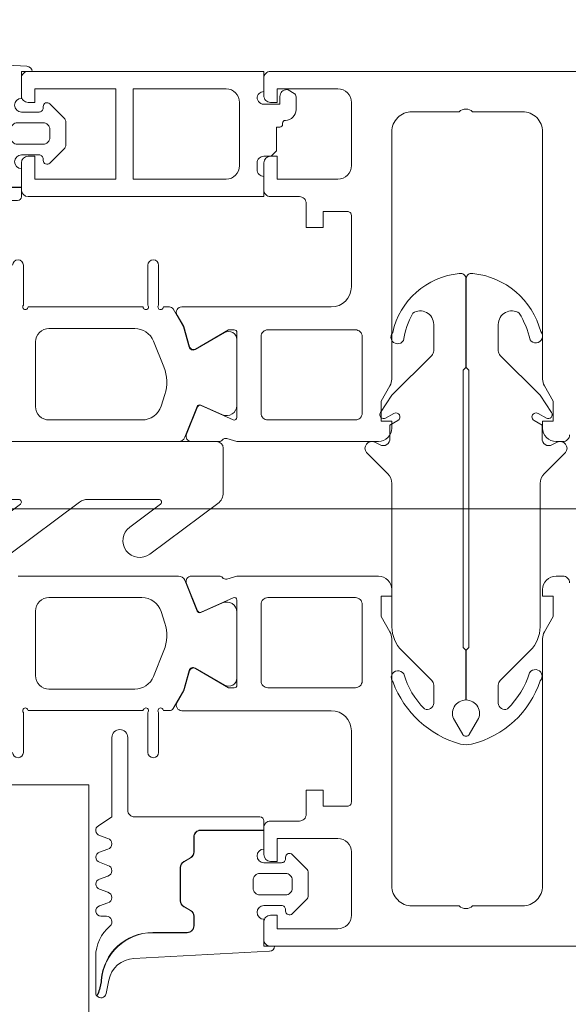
# Model space of a CAD drawing. Header units: millimetres. Extents: x 213386 to 506888, y 183055 to 450952.
# Tile 559 of 656: x 373103 to 373143, y 330570 to 330643. Entities that reach past the tile are written whole.
import ezdxf

# ---------------------------------------------------------------- set-up
doc = ezdxf.new("R2010")
doc.units = ezdxf.units.MM
doc.layers.add('FASÁDA DETAILNÍ', color=255, linetype='Continuous', lineweight=0)
doc.layers.add('NOVA', color=255, linetype='Continuous', lineweight=0)

# ---------------------------------------------------------------- blocks, each defined once
blk = doc.blocks.new('284336')
for points in [[(-0.7, -9.6), (-10, -9.6, 0.414511), (-10.51, -10.11), (-10.51, -15.51, -1), (-11.69, -15.51), (-11.69, -9.605), (-12.695, -8.948, -0.668884), (-12.6, -8.233), (-11.993, -8.006, 0.766384), (-11.993, -7.214), (-12.6, -6.987, -0.76831), (-12.6, -6.233), (-11.993, -6.006, 0.766384), (-11.993, -5.214), (-12.6, -4.987, -0.76831), (-12.6, -4.233), (-11.993, -4.006, 0.766384), (-11.993, -3.214), (-12.6, -2.987, -0.877523), (-12.5, -2.22), (-12.1, -2.22, 0.698129), (-11.835, -1.497, -0.220231), (-12.89, 0.782), (-12.89, 3.454, -0.157143), (-12.817, 3.682), (-12.688, 3.424, -0.067482), (-12.476, 2.53, 0.393136), (-8.659, -1.02), (-6.1, -1.02, -0.414214), (-5.61, -1.51), (-5.61, -2.221, -0.267949), (-5.855, -2.646), (-6.355, -2.934, 0.267949), (-6.61, -3.376), (-6.61, -5.844, 0.267949), (-6.355, -6.286), (-5.855, -6.574, -0.267949), (-5.61, -6.999), (-5.61, -8.11, 0.414215), (-5.1, -8.62), (-0.41, -8.62), (-0.41, -9.31, -0.414212), (-0.7, -9.6)], [(-0.41, 0), (-0.41, -2, 0.990243), (-0.4, -3.02), (0.9, -3.02, 0.414214), (1.21, -2.71), (1.21, -2.61, -0.668123), (1.705, -2.405), (2.746, -3.445, -0.199004), (2.89, -3.792), (2.89, -5.428, -0.199038), (2.746, -5.775), (1.705, -6.815, -0.668191), (1.21, -6.61), (1.21, -6.51, 0.414214), (0.9, -6.2), (-0.4, -6.2, 0.990269), (-0.41, -7.22), (-0.41, -8.6), (-5.1, -8.6, -0.414215), (-5.59, -8.11), (-5.59, -6.999, 0.267949), (-5.845, -6.557), (-6.345, -6.268, -0.267949), (-6.59, -5.844), (-6.59, -3.376, -0.267949), (-6.345, -2.952), (-5.845, -2.663, 0.267949), (-5.59, -2.221), (-5.59, -1.51, 0.414214), (-6.1, -1), (-8.659, -1, -0.393156), (-12.456, 2.532, 0.067572), (-12.669, 3.432), (-12.803, 3.7, -0.637545), (-12.117, 3.529), (-11.923, 2.531, 0.344315), (-10.055, 0.907), (0, 0.38, -0.406913), (0.39, 0), (-0.41, 0)], [(1.7, -4.31, 0.414235), (1.2, -3.81), (-0.7, -3.81, 0.414214), (-1.2, -4.31), (-1.2, -4.91, 0.414214), (-0.7, -5.41), (1.2, -5.41, 0.414235), (1.7, -4.91), (1.7, -4.31)]]:
    blk.add_lwpolyline(points, format="xyb", close=True)
blk = doc.blocks.new('nesystémový nástavec 18')
for p, q in [((-18, 6.8), (-18, 8.8)), ((-17.5, 9.3), (-15.357, 9.3)), ((-15.356, 9.3), (0, 9.3)), ((0, 9.3), (0, 7.8)), ((-11, 8), (-17, 8)), ((-17, 8), (-17, 6.3)), ((-11, 1.3), (-11, 8)), ((-2.8, 8), (-9.7, 8)), ((-9.7, 1.3), (-9.7, 8)), ((-1.8, 2.3), (-1.8, 7)), ((-0.5, 7.3), (-0.5, 6.8)), ((-17, 6.3), (-17.5, 6.3)), ((0, 6.3), (0.547, 6.3)), ((0.547, 6.3), (0.947, 5.9)), ((0.947, 5.9), (0.947, 4.8)), ((0.947, 4.8), (0.947, 4.137)), ((0.947, 4.137), (1.197, 4.137)), ((1.397, 3.937), (1.397, 3.837)), ((1.597, 3.637), (1.596, 3.637)), ((-17.5, 2.3), (-17, 2.3)), ((-17, 2.3), (-17, 1.3)), ((-0.405, 2.231), (-0.5, 2.043)), ((1.196, 2.437), (0, 2.437)), ((1.196, 1.853), (1.196, 2.437)), ((2.396, 2.837), (2.396, 1.887)), ((-18, 0.5), (-18, 1.8)), ((-0.5, 2.043), (-0.5, 2)), ((0, 1.5), (0, 0)), ((2.246, 1.627), (1.798, 1.369)), ((-17, 1.3), (-11, 1.3)), ((-9.7, 1.3), (-2.8, 1.3)), ((1.798, 1.369), (1.696, 1.353)), ((-1.8, 0), (-17.5, 0)), ((0, 0), (-1.8, 0))]:
    blk.add_line(p, q)
for centre, radius, start, end in [((-17.5, 8.8), 0.5, 90, 180), ((-15.357, 9.8), 0.5, 270, 270.08399), ((-2.8, 7), 1, 0, 90), ((0, 7.3), 0.5, 89.99553, 180.00709), ((-17.5, 6.8), 0.5, 180.0012, 269.9988), ((0, 6.8), 0.5, 179.9949, 270.00597), ((0.747, 4.8), 0.2, 359.96561, 0.03439), ((1.197, 3.937), 0.2, 359.97072, 90.02491), ((1.597, 3.837), 0.2, 179.97371, 270.03503), ((1.596, 2.837), 0.8, 0.00648, 89.99188), ((-17.5, 1.8), 0.5, 89.99896, 180.00017), ((-2.8, 2.3), 1, 270, 0), ((0, 1.937), 0.5, 89.99745, 144.0007), ((0, 2), 0.5, 179.97164, 270.03273), ((1.696, 1.853), 0.5, 179.99915, 269.99998), ((2.096, 1.887), 0.3, 299.98153, 0.0183), ((-17.5, 0.5), 0.5, 180, 270.00001)]:
    blk.add_arc(centre, radius, start, end)
blk = doc.blocks.new('244748_a')
blk.add_lwpolyline([(8.317, -1.695, 0.082248), (6.343, -0.896, -1.09695), (6.943, -0.101, -0.315353), (11.26, -5.152, -0.480529), (10.87, -5.64), (4.269, -5.64), (4.079, -5.45), (-16.527, -5.45), (-16.717, -5.64), (-20.426, -5.64, 0.574019), (-21.926, -4.784), (-22.99, -5.403, 0.524827), (-22.99, -5.897), (-21.926, -6.516, 0.574021), (-20.426, -5.66), (-16.717, -5.66), (-16.527, -5.85), (4.079, -5.85), (4.269, -5.66), (10.87, -5.66, -0.480529), (11.26, -6.148, -0.326229), (6.881, -11.091, -1.09695), (6.281, -10.297, 0.081457), (8.317, -9.605, 0.599203), (7.485, -8.05), (5.524, -8.05, 0.198965), (5.171, -8.197), (2.217, -11.15), (0.929, -12.01, -0.738038), (0.509, -11.62), (0.866, -11, 1), (0.346, -10.7), (0, -11.3), (-0.979, -11.3, 0.619205), (-1.45, -12.061), (-1.275, -12.426, -0.808139), (-2.038, -13.038), (-3.632, -11.444, 0.198906), (-4.339, -11.151), (-14.987, -11.15, -0.198936), (-16.755, -10.418), (-18.976, -8.197, 0.198942), (-19.33, -8.05), (-20.666, -8.05, 0.500217), (-21.094, -8.731, 0.122037), (-18.497, -10.274, -1.093735), (-19.1, -11.066, -0.240768), (-23.705, -6.07, -0.106226), (-23.705, -5.23, -0.256232), (-19.005, -0.132, -1.093735), (-18.402, -0.924, 0.116856), (-21.094, -2.569, 0.500217), (-20.666, -3.25), (-19.33, -3.25, 0.198942), (-18.976, -3.104), (-16.755, -0.882, -0.198936), (-14.987, -0.149), (-4.339, -0.149, 0.198907), (-3.632, 0.144), (-2.038, 1.738, -0.808139), (-1.275, 1.126), (-1.45, 0.761, 0.619205), (-0.979, 0), (0, 0), (0.346, -0.6, 1), (0.866, -0.3), (0.509, 0.32, -0.738038), (0.929, 0.71), (2.217, -0.15), (5.171, -3.104, 0.198965), (5.524, -3.25), (7.485, -3.25, 0.599203)], format="xyb", close=True)
blk = doc.blocks.new('288126')
for points in [[(-16.5, 0), (16.5, 0)], [(-17, -2.085), (-17, -0.5)], [(17, -0.5), (17, -3.798)], [(-21.362, -6.34), (-17.805, -3.688)], [(-8.828, -4.3), (-14.111, -4.3)], [(1.814, -4.3), (-3.711, -4.3)], [(12.214, -4.3), (6.932, -4.3)], [(-14.709, -4.498), (-19.868, -8.344)], [(-10.962, -6.34), (-8.709, -4.66)], [(-4.309, -4.498), (-9.468, -8.344)], [(-0.35, -6.363), (1.934, -4.66)], [(6.334, -4.498), (1.144, -8.368)], [(10.05, -6.363), (12.334, -4.66)], [(16.598, -4.6), (11.544, -8.368)]]:
    blk.add_lwpolyline(points)
for centre, radius, start, end in [((16.5, -0.5), 0.5, 0, 90), ((-16.5, -0.5), 0.5, 90, 180), ((16, -3.798), 1, 306.70591, 0), ((-20.615, -7.342), 1.25, 126.70591, 306.70591), ((-10.215, -7.342), 1.25, 126.70591, 306.70591), ((0.397, -7.366), 1.25, 126.70591, 306.70591), ((10.797, -7.366), 1.25, 126.70591, 306.70591)]:
    blk.add_arc(centre, radius, start, end)
at = {"extrusion": (0, 0, -1)}
for centre, radius, start, end in [((19, -2.085), 2, 180, 233.29409), ((14.111, -5.3), 1, 53.29409, 90), ((8.828, -4.5), 0.2, 90, 233.29409), ((3.711, -5.3), 1, 53.29409, 90), ((-1.814, -4.5), 0.2, 90, 233.29409), ((-6.932, -5.3), 1, 53.29409, 90), ((-12.214, -4.5), 0.2, 90, 233.29409)]:
    blk.add_arc(centre, radius, start, end, dxfattribs=at)
blk = doc.blocks.new('A$C69D17D4D')
at = {"layer": 'FASÁDA DETAILNÍ'}
for p, q in [((-24619.876, 12859), (-24945.568, 12859)), ((-24619.876, 12859), (-24945.568, 12859)), ((-24859, 12838.5), (-24853, 12838.5)), ((-24859, 12838.5), (-24853, 12838.5)), ((-24853, 12838.5), (-24853, 12495.506))]:
    blk.add_line(p, q, dxfattribs=at)
for points in [[(-24691, 12891.5), (-24839.5, 12891.5, 0.414214), (-24840, 12891), (-24840, 12889.7, 0.41422), (-24839.5, 12889.2), (-24839, 12889.2), (-24839, 12890.2), (-24834.5, 12890.2, -0.414214), (-24833.5, 12889.2), (-24833.5, 12884.5, -0.414214), (-24834.5, 12883.5), (-24839, 12883.5), (-24839, 12885.2), (-24839.5, 12885.2, 0.414201), (-24840, 12884.7), (-24840, 12882.7, 0.414214), (-24839.5, 12882.2), (-24837.357, 12882.2, -0.414214), (-24836.857, 12881.7), (-24836.857, 12879.9), (-24835.606, 12879.9), (-24835.606, 12881.1), (-24833.8, 12881.1, -0.414214), (-24833.5, 12880.8), (-24833.5, 12875.501, -0.414167), (-24835, 12874.001), (-24841.998, 12874), (-24846.098, 12874, 0.57735), (-24846.444, 12873.4), (-24845.946, 12872.537), (-24845.518, 12871.045, 0.488701), (-24845.079, 12870.868), (-24842.613, 12872.3), (-24842.193, 12872.3, -0.432566), (-24841.998, 12872.1), (-24841.998, 12865.795, -0.548397), (-24842.279, 12865.61), (-24844.663, 12866.678, 0.425336), (-24844.93, 12866.57), (-24845.747, 12864.547, 0.531563), (-24845.376, 12863.998), (-24843.312, 12863.998, 0.231306), (-24843.075, 12864.113, -0.306185), (-24842.756, 12864.217), (-24841.998, 12864), (-24831.494, 12864, 0.414214), (-24830.494, 12865), (-24830.494, 12865.5), (-24831.294, 12865.5), (-24831.294, 12867), (-24830.634, 12868.144, 0.13165), (-24830.5, 12868.644), (-24830.5, 12887.008, -0.414214), (-24829, 12888.508), (-24825.499, 12888.508, -0.399985), (-24824.499, 12888.508), (-24820.8, 12888.508, -0.414214), (-24819.3, 12887.008), (-24819.3, 12868.644, 0.13165), (-24819.166, 12868.144), (-24818.506, 12867), (-24818.506, 12865.5), (-24819.306, 12865.5), (-24819.306, 12865, 0.414214), (-24818.306, 12864), (-24817.8, 12864, 0.414214), (-24817.3, 12864.5)], [(-24691, 12891.5), (-24839.5, 12891.5, 0.414214), (-24840, 12891), (-24840, 12889.7, 0.41422), (-24839.5, 12889.2), (-24839, 12889.2), (-24839, 12890.2), (-24834.5, 12890.2, -0.414214), (-24833.5, 12889.2), (-24833.5, 12884.5, -0.414214), (-24834.5, 12883.5), (-24839, 12883.5), (-24839, 12885.2), (-24839.5, 12885.2, 0.414201), (-24840, 12884.7), (-24840, 12882.7, 0.414214), (-24839.5, 12882.2), (-24837.357, 12882.2, -0.414214), (-24836.857, 12881.7), (-24836.857, 12879.9), (-24835.606, 12879.9), (-24835.606, 12881.1), (-24833.8, 12881.1, -0.414214), (-24833.5, 12880.8), (-24833.5, 12875.501, -0.414167), (-24835, 12874.001), (-24841.998, 12874), (-24846.098, 12874, 0.57735), (-24846.444, 12873.4), (-24845.946, 12872.537), (-24845.518, 12871.045, 0.488701), (-24845.079, 12870.868), (-24842.613, 12872.3), (-24842.193, 12872.3, -0.432566), (-24841.998, 12872.1), (-24841.998, 12865.795, -0.548397), (-24842.279, 12865.61), (-24844.663, 12866.678, 0.425336), (-24844.93, 12866.57), (-24845.747, 12864.547, 0.531563), (-24845.376, 12863.998), (-24843.312, 12863.998, 0.231306), (-24843.075, 12864.113, -0.306185), (-24842.756, 12864.217), (-24841.998, 12864), (-24831.494, 12864, 0.414214), (-24830.494, 12865), (-24830.494, 12865.5), (-24831.294, 12865.5), (-24831.294, 12867), (-24830.634, 12868.144, 0.13165), (-24830.5, 12868.644), (-24830.5, 12887.008, -0.414214), (-24829, 12888.508), (-24825.499, 12888.508, -0.399985), (-24824.499, 12888.508), (-24820.8, 12888.508, -0.414214), (-24819.3, 12887.008), (-24819.3, 12868.644, 0.13165), (-24819.166, 12868.144), (-24818.506, 12867), (-24818.506, 12865.5), (-24819.306, 12865.5), (-24819.306, 12865, 0.414214), (-24818.306, 12864), (-24817.8, 12864, 0.414214), (-24817.3, 12864.5)], [(-24858.65, 12877.099, -1), (-24857.85, 12877.099), (-24857.85, 12874.131, 1.447009), (-24857.499, 12873.999), (-24848.96, 12873.999, 1.447009), (-24848.61, 12874.131), (-24848.61, 12877.099, -1), (-24847.81, 12877.099), (-24847.81, 12874.131, 1.447009), (-24847.459, 12873.999), (-24847.015, 12873.999, -0.282478), (-24846.739, 12873.85), (-24845.976, 12872.529), (-24845.542, 12871.014, 0.488505), (-24845.103, 12870.838), (-24842.911, 12872.099, -0.578182), (-24842.01, 12871.58), (-24842.01, 12866.676, -0.543753), (-24843.067, 12865.991), (-24844.685, 12866.708, 0.425336), (-24844.952, 12866.6), (-24845.875, 12864.313, -0.305837), (-24846.339, 12864), (-24846.339, 12864), (-24858.25, 12863.999)], [(-24858.65, 12877.099, -1), (-24857.85, 12877.099), (-24857.85, 12874.131, 1.447009), (-24857.499, 12873.999), (-24848.96, 12873.999, 1.447009), (-24848.61, 12874.131), (-24848.61, 12877.099, -1), (-24847.81, 12877.099), (-24847.81, 12874.131, 1.447009), (-24847.459, 12873.999), (-24847.015, 12873.999, -0.282478), (-24846.739, 12873.85), (-24845.976, 12872.529), (-24845.542, 12871.014, 0.488505), (-24845.103, 12870.838), (-24842.911, 12872.099, -0.578182), (-24842.01, 12871.58), (-24842.01, 12866.676, -0.543753), (-24843.067, 12865.991), (-24844.685, 12866.708, 0.425336), (-24844.952, 12866.6), (-24845.875, 12864.313, -0.305837), (-24846.339, 12864), (-24846.339, 12864), (-24858.25, 12863.999)], [(-24858.65, 12840.901, 1), (-24857.85, 12840.901), (-24857.85, 12843.869, -1.447009), (-24857.499, 12844.001), (-24848.96, 12844.001, -1.447009), (-24848.61, 12843.869), (-24848.61, 12840.901, 1), (-24847.81, 12840.901), (-24847.81, 12843.869, -1.447009), (-24847.459, 12844.001), (-24847.015, 12844.001, 0.282478), (-24846.739, 12844.15), (-24845.976, 12845.471), (-24845.542, 12846.986, -0.488505), (-24845.103, 12847.162), (-24842.911, 12845.901, 0.578182), (-24842.01, 12846.42), (-24842.01, 12851.324, 0.543753), (-24843.067, 12852.009), (-24844.685, 12851.292, -0.425336), (-24844.952, 12851.4), (-24845.875, 12853.687, 0.305837), (-24846.339, 12854), (-24846.339, 12854), (-24858.25, 12854.001)], [(-24858.65, 12840.901, 1), (-24857.85, 12840.901), (-24857.85, 12843.869, -1.447009), (-24857.499, 12844.001), (-24848.96, 12844.001, -1.447009), (-24848.61, 12843.869), (-24848.61, 12840.901, 1), (-24847.81, 12840.901), (-24847.81, 12843.869, -1.447009), (-24847.459, 12844.001), (-24847.015, 12844.001, 0.282478), (-24846.739, 12844.15), (-24845.976, 12845.471), (-24845.542, 12846.986, -0.488505), (-24845.103, 12847.162), (-24842.911, 12845.901, 0.578182), (-24842.01, 12846.42), (-24842.01, 12851.324, 0.543753), (-24843.067, 12852.009), (-24844.685, 12851.292, -0.425336), (-24844.952, 12851.4), (-24845.875, 12853.687, 0.305837), (-24846.339, 12854), (-24846.339, 12854), (-24858.25, 12854.001)], [(-24691, 12826.5), (-24839.5, 12826.5, -0.414214), (-24840, 12827), (-24840, 12828.3, -0.41422), (-24839.5, 12828.8), (-24839, 12828.8), (-24839, 12827.8), (-24834.5, 12827.8, 0.414214), (-24833.5, 12828.8), (-24833.5, 12833.5, 0.414214), (-24834.5, 12834.5), (-24839, 12834.5), (-24839, 12832.8), (-24839.5, 12832.8, -0.414201), (-24840, 12833.3), (-24840, 12835.3, -0.414214), (-24839.5, 12835.8), (-24837.357, 12835.8, 0.414214), (-24836.857, 12836.3), (-24836.857, 12838.1), (-24835.606, 12838.1), (-24835.606, 12836.9), (-24833.8, 12836.9, 0.414214), (-24833.5, 12837.2), (-24833.5, 12842.499, 0.414167), (-24835, 12843.999), (-24841.998, 12844), (-24846.098, 12844, -0.57735), (-24846.444, 12844.6), (-24845.946, 12845.463), (-24845.518, 12846.955, -0.488701), (-24845.079, 12847.132), (-24842.613, 12845.7), (-24842.193, 12845.7, 0.432566), (-24841.998, 12845.9), (-24841.998, 12852.205, 0.548397), (-24842.279, 12852.39), (-24844.663, 12851.322, -0.425336), (-24844.93, 12851.43), (-24845.747, 12853.453, -0.531563), (-24845.376, 12854.002), (-24843.312, 12854.002, -0.231306), (-24843.075, 12853.887, 0.306185), (-24842.756, 12853.783), (-24841.998, 12854), (-24831.494, 12854, -0.414214), (-24830.494, 12853), (-24830.494, 12852.5), (-24831.294, 12852.5), (-24831.294, 12851), (-24830.634, 12849.856, -0.13165), (-24830.5, 12849.356), (-24830.5, 12830.992, 0.414214), (-24829, 12829.492), (-24825.499, 12829.492, 0.399985), (-24824.499, 12829.492), (-24820.8, 12829.492, 0.414214), (-24819.3, 12830.992), (-24819.3, 12849.356, -0.13165), (-24819.166, 12849.856), (-24818.506, 12851), (-24818.506, 12852.5), (-24819.306, 12852.5), (-24819.306, 12853, -0.414214), (-24818.306, 12854), (-24817.8, 12854, -0.414214), (-24817.3, 12853.5)], [(-24691, 12826.5), (-24839.5, 12826.5, -0.414214), (-24840, 12827), (-24840, 12828.3, -0.41422), (-24839.5, 12828.8), (-24839, 12828.8), (-24839, 12827.8), (-24834.5, 12827.8, 0.414214), (-24833.5, 12828.8), (-24833.5, 12833.5, 0.414214), (-24834.5, 12834.5), (-24839, 12834.5), (-24839, 12832.8), (-24839.5, 12832.8, -0.414201), (-24840, 12833.3), (-24840, 12835.3, -0.414214), (-24839.5, 12835.8), (-24837.357, 12835.8, 0.414214), (-24836.857, 12836.3), (-24836.857, 12838.1), (-24835.606, 12838.1), (-24835.606, 12836.9), (-24833.8, 12836.9, 0.414214), (-24833.5, 12837.2), (-24833.5, 12842.499, 0.414167), (-24835, 12843.999), (-24841.998, 12844), (-24846.098, 12844, -0.57735), (-24846.444, 12844.6), (-24845.946, 12845.463), (-24845.518, 12846.955, -0.488701), (-24845.079, 12847.132), (-24842.613, 12845.7), (-24842.193, 12845.7, 0.432566), (-24841.998, 12845.9), (-24841.998, 12852.205, 0.548397), (-24842.279, 12852.39), (-24844.663, 12851.322, -0.425336), (-24844.93, 12851.43), (-24845.747, 12853.453, -0.531563), (-24845.376, 12854.002), (-24843.312, 12854.002, -0.231306), (-24843.075, 12853.887, 0.306185), (-24842.756, 12853.783), (-24841.998, 12854), (-24831.494, 12854, -0.414214), (-24830.494, 12853), (-24830.494, 12852.5), (-24831.294, 12852.5), (-24831.294, 12851), (-24830.634, 12849.856, -0.13165), (-24830.5, 12849.356), (-24830.5, 12830.992, 0.414214), (-24829, 12829.492), (-24825.499, 12829.492, 0.399985), (-24824.499, 12829.492), (-24820.8, 12829.492, 0.414214), (-24819.3, 12830.992), (-24819.3, 12849.356, -0.13165), (-24819.166, 12849.856), (-24818.506, 12851), (-24818.506, 12852.5), (-24819.306, 12852.5), (-24819.306, 12853, -0.414214), (-24818.306, 12854), (-24817.8, 12854, -0.414214), (-24817.3, 12853.5)]]:
    blk.add_lwpolyline(points, format="xyb", dxfattribs=at)
for points in [[(-24855.95, 12865.599), (-24849.05, 12865.599, 0.324916), (-24847.623, 12866.636), (-24847.347, 12867.486, 0.176429), (-24847.419, 12869.538), (-24848.197, 12871.462, 0.305619), (-24849.588, 12872.399), (-24855.95, 12872.399, 0.414218), (-24856.95, 12871.399), (-24856.95, 12866.599, 0.414218), (-24855.95, 12865.599)], [(-24855.95, 12865.599), (-24849.05, 12865.599, 0.324916), (-24847.623, 12866.636), (-24847.347, 12867.486, 0.176429), (-24847.419, 12869.538), (-24848.197, 12871.462, 0.305619), (-24849.588, 12872.399), (-24855.95, 12872.399, 0.414218), (-24856.95, 12871.399), (-24856.95, 12866.599, 0.414218), (-24855.95, 12865.599)], [(-24832.7, 12866.1, -0.414214), (-24833.2, 12865.6), (-24839.7, 12865.6, -0.414214), (-24840.2, 12866.1), (-24840.2, 12871.8, -0.414214), (-24839.7, 12872.3), (-24833.2, 12872.3, -0.414214), (-24832.7, 12871.8), (-24832.7, 12866.1)], [(-24832.7, 12866.1, -0.414214), (-24833.2, 12865.6), (-24839.7, 12865.6, -0.414214), (-24840.2, 12866.1), (-24840.2, 12871.8, -0.414214), (-24839.7, 12872.3), (-24833.2, 12872.3, -0.414214), (-24832.7, 12871.8), (-24832.7, 12866.1)], [(-24855.95, 12852.401), (-24849.05, 12852.401, -0.324916), (-24847.623, 12851.365), (-24847.347, 12850.514, -0.176429), (-24847.419, 12848.462), (-24848.197, 12846.538, -0.305619), (-24849.588, 12845.601), (-24855.95, 12845.601, -0.414218), (-24856.95, 12846.601), (-24856.95, 12851.401, -0.414218), (-24855.95, 12852.401)], [(-24855.95, 12852.401), (-24849.05, 12852.401, -0.324916), (-24847.623, 12851.365), (-24847.347, 12850.514, -0.176429), (-24847.419, 12848.462), (-24848.197, 12846.538, -0.305619), (-24849.588, 12845.601), (-24855.95, 12845.601, -0.414218), (-24856.95, 12846.601), (-24856.95, 12851.401, -0.414218), (-24855.95, 12852.401)], [(-24832.7, 12851.9, 0.414214), (-24833.2, 12852.4), (-24839.7, 12852.4, 0.414214), (-24840.2, 12851.9), (-24840.2, 12846.2, 0.414214), (-24839.7, 12845.7), (-24833.2, 12845.7, 0.414214), (-24832.7, 12846.2), (-24832.7, 12851.9)], [(-24832.7, 12851.9, 0.414214), (-24833.2, 12852.4), (-24839.7, 12852.4, 0.414214), (-24840.2, 12851.9), (-24840.2, 12846.2, 0.414214), (-24839.7, 12845.7), (-24833.2, 12845.7, 0.414214), (-24832.7, 12846.2), (-24832.7, 12851.9)]]:
    blk.add_lwpolyline(points, format="xyb", close=True, dxfattribs=at)
for name, p in [('284336', (-24857.59, 12891.5)), ('284336', (-24857.59, 12891.5)), ('288126', (-24860.01, 12863.999)), ('288126', (-24860.01, 12863.999))]:
    blk.add_blockref(name, p, dxfattribs=at)
at = {"layer": 'FASÁDA DETAILNÍ', "xscale": -1}
for name, p, rotation in [('nesystémový nástavec 18', (-24840, 12891.5), 180), ('nesystémový nástavec 18', (-24840, 12891.5), 180), ('244748_a', (-24819.339, 12865.222), 270), ('244748_a', (-24819.339, 12865.222), 270), ('284336', (-24839.59, 12826.5), 180), ('284336', (-24839.59, 12826.5), 180)]:
    blk.add_blockref(name, p, dxfattribs=dict(at, rotation=rotation))

msp = doc.modelspace()

# ---------------------------------------------------------------- block references
at = {"layer": 'NOVA', "ltscale": 300}
msp.add_blockref('A$C69D17D4D', (397960.638, 317748.154), dxfattribs=at)

doc.saveas('drawing.dxf')
